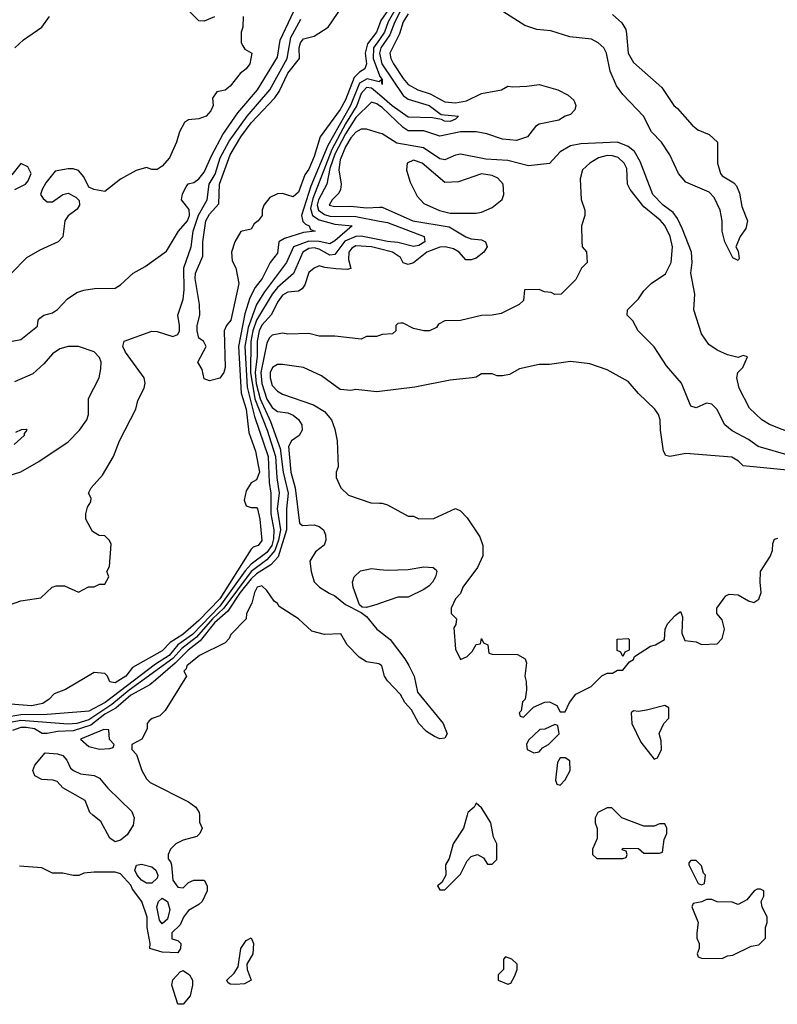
# Model space of a CAD drawing. Header units: inches. Extents: x 2380053 to 2584298, y 380219 to 546618.
# Tile 496 of 656: x 2478625 to 2481520, y 489277 to 493038. Entities that reach past the tile are written whole.
import ezdxf

# ---------------------------------------------------------------- set-up
doc = ezdxf.new("R2010")
doc.units = ezdxf.units.IN
doc.header["$MEASUREMENT"] = 0
for name, color, linetype in [('C4478', 7, 'Continuous'), ('C4479', 7, 'Continuous'), ('C4488', 7, 'Continuous'), ('C4489', 7, 'Continuous')]:
    doc.layers.add(name, color=color, linetype=linetype)

msp = doc.modelspace()

# ---------------------------------------------------------------- linework, layer by layer
at = {"layer": 'C4478', "color": 2}
for points, elevation in [([(2479311.7, 490000), (2479312.7, 489972.7), (2479322, 489950), (2479314, 489930), (2479302, 489918), (2479250, 489904), (2479222, 489890), (2479202, 489870), (2479192, 489850), (2479192.7, 489832.7), (2479202, 489822), (2479204.7, 489810), (2479210, 489752), (2479230, 489724.7), (2479250, 489722), (2479270, 489742), (2479290, 489752), (2479330, 489752), (2479342, 489730), (2479342, 489710), (2479322, 489670), (2479310, 489658), (2479270, 489635.3), (2479251, 489610), (2479239, 489581), (2479206.7, 489550), (2479207.1, 489527.1), (2479230, 489521), (2479241, 489510), (2479239.1, 489490), (2479230, 489474), (2479170, 489476), (2479122, 489490), (2479124, 489510), (2479112.8, 489570), (2479112.2, 489610), (2479091.6, 489670), (2479056.6, 489716.6), (2479050, 489732), (2479010, 489775.3), (2478990, 489782), (2478910, 489782), (2478870, 489778), (2478851.1, 489768.9), (2478830, 489768.7), (2478790, 489778), (2478750, 489778), (2478710, 489798), (2478624.7, 489804.7)], 38), ([(2479058.9, 490000), (2479063.1, 489990), (2479058.4, 489961.6), (2479035.8, 489924.2), (2479010, 489903.7), (2478990, 489898), (2478970, 489912), (2478935, 489975), (2478904.7, 490000)], 34)]:
    msp.add_lwpolyline(points, dxfattribs=dict(at, elevation=elevation))
for points, elevation in [([(2479130, 489739.6), (2479110, 489740.5), (2479090, 489751.5), (2479074.3, 489770), (2479065.4, 489790), (2479071.8, 489808.2), (2479090, 489812.7), (2479130, 489801.7), (2479144.9, 489790), (2479152.4, 489770), (2479150, 489759)], 34), ([(2479170, 489584.2), (2479158.9, 489598.9), (2479149.8, 489650), (2479155.1, 489670), (2479170, 489683), (2479190.3, 489670), (2479199, 489639), (2479190, 489602)], 34), ([(2479450, 489352.7), (2479430, 489354), (2479420.2, 489360.2), (2479417.2, 489370), (2479444.2, 489395.8), (2479460.2, 489419.8), (2479470, 489490.8), (2479490, 489521), (2479510, 489531.3), (2479518.8, 489510), (2479515.5, 489470), (2479493.4, 489430), (2479494, 489410), (2479510, 489369), (2479484.5, 489355.5)], 38), ([(2479250, 489277.2), (2479230, 489278), (2479207, 489350), (2479210, 489371.3), (2479239, 489401), (2479250, 489406), (2479274, 489390), (2479284.9, 489370), (2479285.5, 489350), (2479277.1, 489310)], 38)]:
    msp.add_lwpolyline(points, close=True, dxfattribs=dict(at, elevation=elevation))
at = {"layer": 'C4479', "color": 2}
for points, elevation in [([(2480000, 493020.3), (2479989.1, 492990), (2479953.9, 492946.1), (2479945.3, 492910), (2479950.2, 492869.8), (2479943.8, 492850), (2479923, 492837), (2479903.4, 492816.6), (2479870, 492732), (2479850, 492695.6), (2479772.7, 492590), (2479750, 492515.3), (2479730, 492466.6), (2479715.1, 492444.9), (2479690, 492379), (2479670, 492361.2), (2479630, 492374), (2479610, 492373.2), (2479580.7, 492359.3), (2479558, 492330), (2479551.3, 492310), (2479551.3, 492290), (2479536, 492270), (2479521.6, 492258.4), (2479510, 492238), (2479470, 492229), (2479447.3, 492190), (2479434.8, 492150), (2479436.9, 492116.9), (2479451.3, 492090), (2479462, 492030), (2479432.2, 491890), (2479414.8, 491870), (2479406, 491850), (2479410.7, 491710), (2479404.7, 491690), (2479390, 491669), (2479350, 491658), (2479330, 491666), (2479322, 491702), (2479306, 491730), (2479338, 491790), (2479328, 491810), (2479310, 491822), (2479302.9, 491850), (2479302.9, 491870), (2479313.2, 491910), (2479312.7, 491950), (2479295.1, 492050), (2479296.9, 492070), (2479325.3, 492134.7), (2479325.1, 492190), (2479336.9, 492270), (2479350, 492295.3), (2479385.6, 492334.4), (2479388.8, 492410), (2479430, 492521.3), (2479469.8, 492590), (2479510, 492644.2), (2479600.2, 492739.8), (2479616.5, 492763.5), (2479650, 492833.7), (2479694.7, 492890), (2479693.6, 492930), (2479698.4, 492950), (2479710, 492964.9), (2479750, 492975.3), (2479804.5, 493010), (2479858.4, 493090)], 18), ([(2478570, 491804.7), (2478630, 491816), (2478692.7, 491867.3), (2478695.3, 491890), (2478702, 491898), (2478718, 491910), (2478750, 491918.8), (2478769.5, 491930.5), (2478807.6, 491972.4), (2478843.6, 491996.4), (2478870, 492005.5), (2478910.7, 492010.7), (2478990, 492012), (2479010, 492024.7), (2479059, 492070), (2479104.8, 492095.2), (2479186.3, 492153.7), (2479231.8, 492230), (2479266.6, 492270), (2479274.6, 492290), (2479272.5, 492312.5), (2479243.7, 492350), (2479247.6, 492372.4), (2479260.7, 492399.3), (2479269.5, 492410.5), (2479290, 492416.3), (2479310, 492430.5), (2479330, 492455.5), (2479359, 492521), (2479401.1, 492598.9), (2479458.2, 492681.8), (2479534.3, 492770), (2479610, 492894.8), (2479620.6, 492959.4), (2479672.5, 493070)], 26), ([(2479478.8, 493050), (2479478, 493010), (2479472, 492990), (2479472, 492950), (2479478, 492938), (2479485.4, 492925.4), (2479512, 492910), (2479504.7, 492870), (2479491, 492850), (2479468, 492832), (2479430, 492784), (2479410, 492768.7), (2479378, 492762), (2479362, 492738), (2479364.7, 492710), (2479356, 492690), (2479338, 492670), (2479310, 492659), (2479270, 492655.3), (2479255.3, 492644.7), (2479236, 492610), (2479224.7, 492570), (2479198, 492510), (2479170, 492478), (2479150, 492466), (2479130, 492466), (2479110, 492474), (2479070, 492462), (2479010, 492429.2), (2478950, 492382), (2478908.9, 492388.9), (2478890, 492398), (2478870, 492438), (2478850, 492462), (2478830, 492468.7), (2478810, 492468.7), (2478761, 492459), (2478724.5, 492415.5), (2478710.8, 492390), (2478704.7, 492370), (2478714.4, 492354.4), (2478730, 492342.8), (2478750, 492342.8), (2478789.5, 492370.5), (2478810, 492374.8), (2478839.8, 492359.8), (2478852.7, 492347.3), (2478854, 492330), (2478845.4, 492314.6), (2478810, 492289), (2478797.3, 492270), (2478790, 492208), (2478772, 492190), (2478702, 492158), (2478651.6, 492128.4), (2478594, 492070)], 26), ([(2478606.6, 492930), (2478639.3, 492960.7), (2478709.4, 493010), (2478739.5, 493050)], 26), ([(2479370, 493049.4), (2479330, 493032.7), (2479310, 493033.2), (2479270, 493073.2)], 22), ([(2478590, 490804.7), (2478630, 490818), (2478706, 490830), (2478749.1, 490870.9), (2478764.7, 490875.3), (2478796, 490876), (2478850, 490852), (2478888.4, 490871.6), (2478910, 490872), (2478930, 490882), (2478950, 490882), (2478966, 490910), (2478958, 490930), (2478968, 490950), (2478974.6, 491034.6), (2478968.4, 491048.4), (2478950, 491066), (2478928.4, 491068.4), (2478903.1, 491083.1), (2478878, 491130), (2478878, 491150), (2478884, 491176), (2478896.4, 491196.4), (2478898, 491210), (2478888, 491230), (2478898, 491250), (2478941.5, 491298.5), (2478984, 491370), (2479006, 491430), (2479069.3, 491550), (2479076, 491584), (2479101.2, 491630), (2479105.2, 491650), (2479101.2, 491670), (2479030, 491768.7), (2479019.3, 491790), (2479024, 491810), (2479130, 491848.7), (2479150, 491847), (2479210, 491828.5), (2479230, 491836), (2479235.6, 491850), (2479235.6, 491870), (2479229.6, 491910), (2479249.7, 491970.3), (2479254.1, 492005.9), (2479252, 492090), (2479281, 492170), (2479287.8, 492230), (2479308.2, 492291.8), (2479342, 492350), (2479349.8, 492410), (2479371.5, 492448.5), (2479391.3, 492510), (2479425.5, 492574.5), (2479494.2, 492670), (2479581.2, 492770), (2479647.2, 492890), (2479661.8, 492970), (2479699.7, 493040.3)], 22), ([(2480000, 492962.6), (2479977.5, 492930), (2479975.8, 492890), (2480000, 492824.8)], 22), ([(2480000, 492750.6), (2479970, 492776.2), (2479950, 492779.3), (2479930, 492756.3), (2479913.1, 492710), (2479870, 492640.3), (2479817.8, 492542.2), (2479744.9, 492355.1), (2479736.7, 492316.7), (2479744.2, 492290), (2479770, 492273.7), (2479830, 492256.8), (2479896, 492250), (2479830, 492193.1), (2479810, 492181.4), (2479770, 492190.6), (2479730, 492192.5), (2479671.8, 492170), (2479644.9, 492110), (2479560.9, 491999.1), (2479529.5, 491950.5), (2479497.6, 491862.4), (2479486.1, 491790), (2479494.4, 491634.4), (2479522.6, 491522.6), (2479574.8, 491370), (2479578.5, 491270), (2479584.3, 491230), (2479584.2, 491150), (2479595.9, 491090), (2479594.9, 491054.9), (2479588.7, 491030), (2479570, 491002.9), (2479510, 490958.7), (2479486.7, 490933.4), (2479390, 490797.8), (2479285, 490690), (2479230, 490649.9), (2479195.9, 490610), (2479143.8, 490576.2), (2478952.3, 490430), (2478890, 490397.3), (2478875.8, 490395.8), (2478730, 490384.2), (2478630, 490382.5), (2478570, 490372.3)], 26), ([(2480000, 492802), (2479998.9, 492801.1), (2479952.3, 492812.3), (2479923.9, 492796.1), (2479888.8, 492710), (2479802.4, 492557.6), (2479738.3, 492401.7), (2479701.5, 492290), (2479707.7, 492267.7), (2479716.7, 492256.7), (2479730.8, 492250), (2479736, 492236), (2479754, 492230), (2479710, 492224.8), (2479637.5, 492202.5), (2479615.5, 492190), (2479610, 492146), (2479582.4, 492110), (2479551.8, 492050), (2479524.8, 492015.2), (2479504.6, 491975.4), (2479484.9, 491915.1), (2479461.3, 491790), (2479471.4, 491611.4), (2479490.2, 491549.8), (2479500.8, 491460.8), (2479525.7, 491390), (2479541.1, 491310), (2479530, 491280.9), (2479510, 491269.2), (2479490, 491239), (2479483, 491203), (2479490, 491181), (2479510, 491174.8), (2479530, 491174.8), (2479533.4, 491170), (2479543, 491130), (2479550, 491048.7), (2479536, 491030), (2479516.8, 491023.2), (2479510, 491015.3), (2479390, 490826.5), (2479310, 490742.9), (2479248.7, 490690), (2479200.7, 490659.3), (2479170, 490627.6), (2479056.5, 490563.5), (2479030.4, 490530), (2478990, 490504.5), (2478970, 490508.7), (2478961.2, 490530), (2478950, 490541.2), (2478910, 490544), (2478799.8, 490480.2), (2478756.9, 490463.1), (2478737.5, 490442.5), (2478713.9, 490426.1), (2478670, 490416.9), (2478590, 490423.7)], 22), ([(2480000, 492709.6), (2479990, 492716.9), (2479970, 492722.9), (2479910, 492663.9), (2479870, 492601.8), (2479830, 492524), (2479810.9, 492470), (2479799.3, 492410), (2479767, 492350), (2479762.1, 492330), (2479766.8, 492310), (2479790, 492293.5), (2479810, 492287.6), (2479910, 492285.9), (2480000, 492268.6)], 30), ([(2480000, 492604.9), (2479950, 492619.5), (2479930, 492619.6), (2479910, 492608.2), (2479890, 492586.6), (2479870, 492553), (2479850, 492502.7), (2479844.4, 492464.4), (2479853.4, 492410), (2479850.5, 492389.5), (2479844.9, 492375.1), (2479818.8, 492350), (2479808.2, 492330), (2479830, 492324.9), (2479890, 492326), (2479950, 492319.5), (2480000, 492321.9)], 34), ([(2478606, 492390), (2478648, 492410), (2478658, 492422), (2478668.7, 492450), (2478656.5, 492476.5), (2478630, 492488.7), (2478594.8, 492445.2)], 26), ([(2480000, 492196.7), (2479930.6, 492210.6), (2479910.1, 492209.9), (2479867.8, 492192.2), (2479830, 492141.7), (2479810, 492138.2), (2479770, 492161.2), (2479750, 492166), (2479730, 492163.5), (2479707.6, 492150), (2479671, 492069), (2479610, 492015.1), (2479589.3, 491990), (2479530, 491889.7), (2479515.5, 491850), (2479509, 491809), (2479507, 491690), (2479523.1, 491590), (2479570.5, 491470.5), (2479602.2, 491370), (2479607.2, 491290), (2479616.5, 491230), (2479608.9, 491170), (2479621.2, 491090), (2479614.3, 491050), (2479600.4, 491010), (2479570, 490974.5), (2479509.1, 490930.9), (2479404.7, 490790), (2479361.7, 490750), (2479300.2, 490679.8), (2479244.4, 490635.6), (2479210, 490597.8), (2479043.6, 490476.5), (2478977.6, 490422.4), (2478890, 490364), (2478844, 490350), (2478810, 490346.6), (2478630, 490361.7), (2478570, 490349.9)], 30), ([(2480000, 492162.8), (2479969.1, 492170.9), (2479910, 492174.2), (2479894.1, 492165.9), (2479883.1, 492150), (2479882, 492122), (2479890, 492088), (2479876, 492084), (2479833.2, 492086.8), (2479791.2, 492091.2), (2479770, 492098), (2479750, 492089.4), (2479730, 492072.3), (2479714.6, 492025.4), (2479704, 492010), (2479690, 492000.7), (2479650, 491996.9), (2479630, 491986), (2479610, 491959.5), (2479587.7, 491912.3), (2479550, 491871), (2479539.8, 491850), (2479532.5, 491810), (2479532.2, 491752.2), (2479525.1, 491690), (2479528.9, 491648.9), (2479543.8, 491590), (2479583, 491503), (2479620, 491400), (2479632.1, 491310), (2479650.9, 491230), (2479644.7, 491170), (2479644.7, 491090), (2479613.2, 490986.8), (2479584.8, 490955.2), (2479530, 490921.4), (2479510, 490902), (2479467.9, 490850), (2479420.9, 490779.1), (2479370, 490733.9), (2479314.6, 490665.4), (2479269.3, 490630), (2479219.7, 490580.3), (2479144.4, 490515.6), (2479122, 490498), (2479050, 490457.6), (2478992.1, 490407.9), (2478950, 490385), (2478896.5, 490343.5), (2478830, 490322), (2478770, 490319), (2478730, 490311), (2478711.2, 490311.2), (2478681.2, 490330), (2478650, 490334.2), (2478630, 490334.4), (2478597.2, 490322.8)], 34), ([(2480000, 491832.1), (2479988.4, 491828.4), (2479950, 491828), (2479930, 491818), (2479830, 491828.7), (2479770, 491829), (2479730, 491839), (2479650, 491837.2), (2479630, 491841.2), (2479590, 491832.7), (2479578.8, 491821.2), (2479570, 491802), (2479546.2, 491690), (2479550, 491648), (2479570, 491588.7), (2479590, 491557), (2479610, 491541.3), (2479650, 491536.5), (2479670, 491527.2), (2479691, 491511), (2479703.1, 491490), (2479704.2, 491470), (2479693.7, 491450), (2479664, 491430), (2479651.8, 491408.2), (2479661.5, 491310), (2479678, 491250), (2479694.4, 491114.4), (2479705.8, 491105.8), (2479750, 491108.7), (2479770, 491102.4), (2479785.5, 491090), (2479794, 491070), (2479795.3, 491050), (2479788.7, 491031.3), (2479754.9, 491005.1), (2479734, 490970), (2479738.8, 490930), (2479750.8, 490890.8), (2479770.7, 490870.7), (2479807.1, 490847.1), (2479830, 490838), (2479870, 490804.7), (2479930, 490774), (2479950, 490758.8), (2479990.3, 490710.3), (2480000, 490702.5)], 38), ([(2478570, 491292), (2478630, 491311.3), (2478698, 491350), (2478810, 491426), (2478853.2, 491470), (2478882, 491510), (2478888.7, 491530), (2478888.4, 491591.6), (2478929, 491670), (2478935.5, 491704.5), (2478936, 491730), (2478930, 491748), (2478910, 491769), (2478850, 491789.3), (2478810, 491789.3), (2478778.8, 491781.2), (2478750, 491762), (2478717.1, 491722.9), (2478674.9, 491685.1), (2478605.3, 491654.7)], 26), ([(2480000, 491618.4), (2479990, 491617.2), (2479910, 491625.2), (2479890, 491621.2), (2479850, 491625.2), (2479778, 491678), (2479710, 491709.6), (2479630, 491720.7), (2479610, 491720.7), (2479590.8, 491710), (2479582.6, 491690), (2479581.7, 491670), (2479590, 491640.7), (2479610, 491619.1), (2479630, 491608), (2479747.5, 491567.5), (2479790, 491541), (2479816, 491510), (2479830, 491474), (2479838, 491430), (2479842, 491330), (2479834, 491310), (2479834, 491290), (2479852, 491250), (2479882, 491222), (2479967.3, 491192.7), (2480000, 491191.4)], 42), ([(2478610, 491462), (2478632.7, 491472.7), (2478650, 491474), (2478652, 491470), (2478642, 491458), (2478642, 491450), (2478604.7, 491415.3)], 26), ([(2480000, 490808.1), (2479990, 490804.7), (2479950, 490792.3), (2479933.6, 490793.6), (2479923.1, 490803.1), (2479899.3, 490870), (2479897, 490890), (2479903.7, 490910), (2479927.2, 490932.8), (2479970, 490941.7), (2480000, 490938.6)], 38), ([(2480000, 490576), (2479997.6, 490577.6), (2479950, 490585.6), (2479922.9, 490602.9), (2479876.2, 490650), (2479852.5, 490692.5), (2479789.3, 490689.3), (2479742, 490702), (2479690, 490749), (2479617, 490797), (2479610, 490808.7), (2479597, 490817), (2479570, 490857.2), (2479550, 490876), (2479532, 490870), (2479522, 490850), (2479512, 490810), (2479492, 490770), (2479490.9, 490749.1), (2479432, 490690), (2479425.4, 490674.6), (2479410, 490658), (2479312, 490610), (2479264, 490570), (2479261, 490559), (2479252, 490550), (2479262, 490530), (2479180.9, 490399.1), (2479161.3, 490378.7), (2479131.1, 490368.9), (2479119.6, 490360.4), (2479112, 490350), (2479112, 490330), (2479092, 490290), (2479054, 490270), (2479054, 490250), (2479071.6, 490231.6), (2479091.3, 490170), (2479110, 490138), (2479124, 490124), (2479270.5, 490050.5), (2479298, 490030), (2479311.3, 490010), (2479311.7, 490000)], 38), ([(2478904.7, 490000), (2478892.6, 490010), (2478875.8, 490055.8), (2478790, 490104.2), (2478768, 490128), (2478753.4, 490133.4), (2478710, 490136.3), (2478682.9, 490150), (2478675.6, 490170), (2478683.6, 490190), (2478722, 490238), (2478770, 490234.4), (2478790, 490227.7), (2478805.5, 490210), (2478818.8, 490178.8), (2478831, 490170), (2478857.6, 490157.6), (2478910, 490151.4), (2478930, 490141.3), (2478962.2, 490102.2), (2479053.3, 490013.3), (2479058.9, 490000)], 34)]:
    msp.add_lwpolyline(points, dxfattribs=dict(at, elevation=elevation))
at = {"layer": 'C4479', "color": 2, "elevation": 38}
msp.add_lwpolyline([(2478947.3, 490327.3), (2478858, 490290), (2478890, 490262), (2478930, 490252), (2478970, 490254), (2478982, 490258), (2478986, 490270), (2478968.4, 490288.4), (2478966, 490326)], close=True, dxfattribs=at)
at = {"layer": 'C4488', "color": 2, "elevation": 42}
for points in [[(2480335.2, 490000), (2480321, 489950), (2480281, 489890), (2480266, 489834), (2480252, 489810), (2480254, 489770), (2480238, 489742), (2480222, 489730), (2480230, 489714), (2480250, 489714), (2480310, 489774), (2480334.6, 489825.4), (2480350, 489842), (2480374, 489850), (2480396.9, 489836.9), (2480412.7, 489812.7), (2480430, 489812), (2480448, 489830), (2480448, 489890), (2480436, 489916), (2480425.2, 489970), (2480407, 490000)], [(2480829.3, 490000), (2480824.7, 489990), (2480824.7, 489970), (2480831.6, 489948.4), (2480832, 489910), (2480814, 489870), (2480814, 489850), (2480830, 489834), (2480930, 489834), (2480942, 489838), (2480946, 489850), (2480942, 489862), (2480927.3, 489867.3), (2480930, 489874), (2480990, 489872), (2481010, 489854), (2481070, 489854), (2481082, 489858), (2481087.3, 489907.3), (2481098, 489930), (2481098, 489950), (2481090, 489966), (2481070, 489966), (2481050, 489958), (2481010, 489958), (2480926, 489990), (2480915.6, 490000)]]:
    msp.add_lwpolyline(points, dxfattribs=at)
for points in [[(2481210, 489826), (2481190, 489826), (2481182, 489818), (2481182, 489810), (2481218, 489738), (2481230, 489734), (2481242, 489738), (2481246, 489770), (2481238, 489778), (2481230, 489806)], [(2481442.8, 489717.2), (2481432, 489710), (2481403.6, 489676.4), (2481370, 489658), (2481347.3, 489667.3), (2481290, 489668), (2481270, 489678), (2481250, 489678), (2481231.6, 489668.4), (2481198, 489662), (2481194, 489650), (2481218, 489590), (2481212, 489550), (2481212, 489530), (2481222, 489510), (2481222, 489490), (2481214, 489470), (2481218, 489458), (2481230, 489454), (2481310, 489452), (2481330, 489462), (2481350, 489464.7), (2481420.4, 489499.6), (2481450, 489504.7), (2481475.3, 489530), (2481475.3, 489570), (2481482, 489590), (2481482, 489610), (2481462, 489650), (2481459, 489670), (2481468, 489690), (2481468, 489710), (2481456.5, 489716.5)], [(2480482, 489458), (2480474, 489450), (2480474, 489410), (2480454, 489390), (2480454, 489370), (2480490, 489354), (2480502, 489358), (2480516.4, 489383.6), (2480526, 489410), (2480526, 489430), (2480506, 489450)]]:
    msp.add_lwpolyline(points, close=True, dxfattribs=at)
at = {"layer": 'C4489', "color": 2}
for points, elevation in [([(2480110, 493132.1), (2480058.5, 493030), (2480039.6, 492980.3), (2480005.1, 492930), (2480000.1, 492910), (2480009.4, 492870), (2480090, 492748.9), (2480110, 492734.7), (2480190.4, 492710), (2480235.6, 492675.6), (2480302, 492670), (2480290, 492658), (2480269.7, 492649.7), (2480248, 492650), (2480237.2, 492657.2), (2480203, 492663), (2480110, 492666.2), (2480048.9, 492708.9), (2480000, 492750.6)], 26), ([(2480043.8, 493090), (2480005.2, 493034.8), (2480000, 493020.3)], 18), ([(2480067.4, 493090), (2480033.3, 493030), (2480018.9, 492990), (2480000, 492962.6)], 22), ([(2480110, 493060.7), (2480090, 493029.3), (2480076.2, 492983.8), (2480039.5, 492910), (2480043.1, 492890), (2480053.7, 492870), (2480090, 492813), (2480110, 492790.4), (2480146.8, 492770), (2480194.2, 492754.2), (2480250, 492724), (2480290, 492720.3), (2480332.5, 492727.5), (2480390, 492756), (2480466, 492770), (2480490, 492784.7), (2480510, 492781), (2480563.5, 492783.5), (2480610, 492790.8), (2480682, 492770), (2480721, 492750), (2480742.8, 492730), (2480750.8, 492710), (2480746.4, 492693.6), (2480730, 492675.3), (2480710, 492669.2), (2480685.8, 492654.2), (2480610, 492639.3), (2480596, 492630), (2480566, 492590), (2480523.4, 492576.6), (2480470, 492582), (2480410, 492602), (2480370, 492609.6), (2480309.6, 492609.7), (2480230, 492593), (2480170, 492613), (2480110, 492614), (2480090, 492626), (2480010, 492702.3), (2480000, 492709.6)], 30), ([(2480890, 493057.3), (2480926, 493026), (2480940.7, 493000.7), (2480944.4, 492984.4), (2480950.5, 492910), (2480970, 492874.8), (2481079.3, 492779.3), (2481124.7, 492710), (2481139.1, 492699.1), (2481195.3, 492635.3), (2481216.9, 492616.9), (2481259.8, 492599.8), (2481292, 492570), (2481291, 492490), (2481302.8, 492450), (2481310, 492441), (2481354.6, 492414.6), (2481363.8, 492403.8), (2481375.9, 492375.9), (2481384, 492324), (2481406.8, 492270), (2481399.9, 492240.1), (2481378.8, 492210), (2481362, 492170), (2481370, 492154), (2481374.4, 492125.6), (2481370, 492118), (2481350, 492128), (2481319, 492190), (2481309.2, 492230), (2481309, 492270), (2481301.2, 492310), (2481278.6, 492358.6), (2481259.3, 492379.3), (2481170, 492418), (2481142.7, 492450), (2481110, 492521.2), (2481077, 492570), (2481039.5, 492610), (2481009.3, 492670), (2480930, 492752.3), (2480905.7, 492785.7), (2480882, 492842), (2480867.8, 492910), (2480857.6, 492930), (2480835.6, 492950), (2480810, 492963), (2480727.3, 492972.7), (2480654.9, 492994.9), (2480601.1, 493001.1), (2480555.8, 493015.8), (2480457.6, 493077.6)], 30), ([(2480000, 492824.8), (2480001.3, 492821.3), (2480010.2, 492810), (2480010.7, 492790), (2480008, 492808), (2480000, 492802)], 22), ([(2481690, 491413.3), (2481490, 491492.3), (2481461.2, 491510), (2481413.8, 491553.8), (2481374.5, 491630), (2481366, 491670), (2481369.1, 491690.9), (2481388, 491710), (2481406, 491750), (2481390, 491755.3), (2481370, 491748), (2481330, 491758), (2481290, 491775.3), (2481258, 491798), (2481230, 491838), (2481201.2, 491930), (2481205.2, 491990), (2481189.6, 492069.6), (2481194.5, 492110), (2481191.8, 492150), (2481158.3, 492238.3), (2481139.1, 492279.1), (2481122, 492302), (2481083.7, 492330), (2481045.1, 492370), (2480996.4, 492496.4), (2480974.2, 492534.2), (2480950, 492554), (2480910, 492569.7), (2480770, 492563.6), (2480730, 492556.2), (2480690, 492533.2), (2480650, 492489), (2480570, 492479.3), (2480490, 492499.6), (2480405.9, 492505.9), (2480310, 492524.5), (2480290, 492520.9), (2480250, 492502.9), (2480230, 492506), (2480168.5, 492548.5), (2480066.3, 492566.3), (2480010, 492602), (2480000, 492604.9)], 34), ([(2481570, 491371.5), (2481447.3, 491407.3), (2481410, 491434), (2481347.5, 491467.5), (2481319, 491490), (2481289.2, 491550), (2481270, 491569.2), (2481250, 491573.2), (2481210, 491555.3), (2481190, 491562), (2481154, 491650), (2481096.5, 491716.5), (2481049.1, 491789.1), (2480988, 491850), (2480968.4, 491888.4), (2480946, 491910), (2480948, 491930), (2480990, 491972), (2481010, 492002), (2481038, 492030), (2481093.1, 492066.9), (2481115.1, 492110), (2481119.7, 492170), (2481111.1, 492210), (2481090, 492251.6), (2481072.2, 492272.2), (2481010, 492323), (2480957.4, 492390), (2480947.2, 492410), (2480944.7, 492470), (2480935.1, 492490), (2480911.6, 492511.6), (2480890, 492517.7), (2480870, 492519.2), (2480836.3, 492510), (2480804, 492490), (2480775.5, 492464.5), (2480767.3, 492430), (2480770.9, 492350.9), (2480784.7, 492310), (2480784.7, 492290), (2480772, 492250), (2480772.7, 492192.7), (2480774, 492170), (2480791.6, 492151.6), (2480794, 492110), (2480771.6, 492088.4), (2480750, 492046), (2480694, 491990), (2480670, 491988), (2480656.4, 491996.4), (2480630, 491998), (2480610, 492008), (2480554, 492006), (2480550, 491966), (2480534, 491950), (2480464.7, 491915.3), (2480430, 491909), (2480390, 491908.7), (2480310, 491888.7), (2480250, 491888), (2480225.4, 491874.6), (2480218, 491862), (2480191, 491849), (2480169.3, 491849.3), (2480130, 491859), (2480090, 491879), (2480081, 491879), (2480070, 491878), (2480062, 491870), (2480062, 491850), (2480050, 491838), (2480010, 491835.3), (2480000, 491832.1)], 38), ([(2480000, 492321.9), (2480010, 492322.4), (2480126.8, 492270), (2480266.4, 492246.4), (2480330, 492208.4), (2480350, 492201.3), (2480390, 492197.3), (2480404.7, 492190), (2480411, 492170), (2480399.1, 492150), (2480370, 492126.6), (2480350, 492120.9), (2480330, 492121.2), (2480304.5, 492150), (2480283.3, 492163.3), (2480250.8, 492170.8), (2480230, 492168.7), (2480181.3, 492150), (2480130, 492109.4), (2480110, 492102.7), (2480090, 492109), (2480080.9, 492130), (2480049.6, 492149.7), (2480000, 492162.8)], 34), ([(2480000, 492268.6), (2480030, 492262.8), (2480171, 492210), (2480172.7, 492190), (2480150, 492175.8), (2480130, 492171.1), (2480070, 492187.2), (2480030, 492190.8), (2480000, 492196.7)], 30), ([(2481650, 491308), (2481390, 491334), (2481371.9, 491351.9), (2481346.6, 491366.6), (2481170, 491381.2), (2481110, 491369.2), (2481094, 491374), (2481085.2, 491390), (2481073.2, 491470), (2481072.3, 491510), (2481066, 491530), (2481052.7, 491550), (2480989.2, 491610), (2480950, 491656), (2480870, 491701.2), (2480804.1, 491724.1), (2480730, 491732.7), (2480650, 491721.2), (2480610, 491721.2), (2480535.3, 491704.7), (2480496.8, 491683.2), (2480470, 491677.2), (2480450, 491677.2), (2480430, 491685.2), (2480390, 491685.2), (2480370, 491673.2), (2480354, 491670), (2480270, 491661.2), (2480134.6, 491634.6), (2480000, 491618.4)], 42), ([(2480000, 491191.4), (2480010, 491191), (2480030, 491184.7), (2480110, 491142), (2480130, 491142), (2480150, 491132), (2480207.3, 491132.7), (2480290, 491171.3), (2480310, 491162), (2480335.3, 491135.3), (2480382.8, 491062.8), (2480394.8, 491030), (2480394.8, 490990), (2480374.9, 490945.1), (2480318, 490870), (2480310, 490846), (2480290, 490826), (2480274, 490790), (2480274, 490770), (2480294, 490750), (2480291.6, 490728.4), (2480284.7, 490715.3), (2480290, 490634), (2480310, 490594), (2480334.6, 490605.4), (2480354.6, 490625.4), (2480370, 490652), (2480386, 490654), (2480390, 490674), (2480398, 490658), (2480414, 490650), (2480418, 490618), (2480430, 490614), (2480527.3, 490612.7), (2480556.9, 490596.9), (2480562, 490582), (2480554.8, 490530), (2480561, 490510), (2480562, 490478), (2480556.9, 490443.1), (2480547.1, 490432.9), (2480542, 490398), (2480534, 490390), (2480538, 490378), (2480550, 490374), (2480588, 490412), (2480631.6, 490431.6), (2480650, 490432), (2480678, 490418), (2480690, 490394), (2480710, 490394), (2480726, 490430), (2480750, 490462), (2480808.9, 490491.1), (2480850, 490532), (2480870, 490542), (2480890, 490542), (2480910, 490554), (2480930, 490554), (2480955.3, 490584.7), (2480970, 490594), (2480974.6, 490605.4), (2481035.1, 490644.9), (2481055.3, 490650), (2481089, 490670), (2481092, 490710), (2481100.7, 490730), (2481130, 490762.8), (2481150, 490778), (2481157.3, 490757.3), (2481154.8, 490694.8), (2481166.8, 490666.8), (2481210, 490662), (2481230, 490652), (2481290, 490654), (2481310, 490674), (2481318, 490710), (2481310, 490746), (2481288.7, 490770), (2481289.1, 490790.9), (2481323.1, 490836.9), (2481336.4, 490843.6), (2481370, 490841), (2481410, 490818), (2481430, 490812), (2481450, 490824.7), (2481459, 490850), (2481454, 490890), (2481455.3, 490930), (2481492.9, 490987.1), (2481502, 491010), (2481503.1, 491036.9), (2481510, 491054), (2481522, 491058)], 42), ([(2480000, 490938.6), (2480030, 490935.5), (2480110, 490938.4), (2480170, 490948.5), (2480205.2, 490945.2), (2480216.3, 490936.3), (2480218.8, 490930), (2480214, 490910), (2480202.6, 490890), (2480190, 490875.1), (2480170, 490862), (2480110, 490831.8), (2480070, 490831.8), (2480000, 490808.1)], 38), ([(2480000, 490702.5), (2480040.4, 490670), (2480097.2, 490597.2), (2480111.8, 490571.8), (2480132.4, 490530), (2480144.9, 490470), (2480243.1, 490350), (2480258.4, 490310), (2480250, 490293.2), (2480230, 490291.6), (2480210, 490300.5), (2480179.8, 490319.8), (2480149.8, 490349.8), (2480122.3, 490402.3), (2480097, 490430), (2480080.5, 490460.5), (2480030, 490512.3), (2480019.7, 490530), (2480009, 490570), (2480000, 490576)], 38), ([(2480407, 490000), (2480390, 490028), (2480370, 490046), (2480362, 490030), (2480338, 490010), (2480335.2, 490000)], 42), ([(2480915.6, 490000), (2480887.3, 490027.3), (2480870, 490028), (2480834, 490010), (2480829.3, 490000)], 42)]:
    msp.add_lwpolyline(points, dxfattribs=dict(at, elevation=elevation))
for points, elevation in [([(2480130, 492501.3), (2480105.5, 492490), (2480102.8, 492462.8), (2480117.6, 492417.6), (2480143.7, 492363.7), (2480170, 492336.3), (2480228.8, 492308.8), (2480270, 492299.1), (2480370, 492298.8), (2480390, 492302.8), (2480430, 492320.7), (2480469.4, 492350.6), (2480475.1, 492370), (2480472.3, 492410), (2480452.5, 492432.5), (2480430, 492442.9), (2480390, 492449.6), (2480301.6, 492418.4), (2480250, 492416.2), (2480163.7, 492490)], 38), ([(2480930, 490606), (2480922, 490622), (2480908.4, 490628.4), (2480908.4, 490671.6), (2480950, 490674), (2480954, 490670), (2480954, 490630), (2480938, 490622)], 42), ([(2481090, 490418), (2481019.8, 490400.2), (2480990, 490395.3), (2480970, 490398), (2480962, 490390), (2480964.7, 490350), (2480998, 490278), (2481050, 490214), (2481062, 490218), (2481078, 490250), (2481076.4, 490283.6), (2481068.4, 490311.6), (2481086, 490350), (2481106, 490370), (2481106, 490410)], 42), ([(2480670, 490346), (2480631.6, 490328.4), (2480612.7, 490327.3), (2480570, 490286), (2480562, 490270), (2480564.7, 490250), (2480590, 490238), (2480610, 490242), (2480623.1, 490256.9), (2480646, 490270), (2480686, 490310), (2480682, 490342)], 42), ([(2480710, 490218), (2480690, 490218), (2480679.6, 490200.4), (2480672.7, 490132.7), (2480678, 490118), (2480690, 490114), (2480710, 490134), (2480728, 490170), (2480727.3, 490207.3)], 42)]:
    msp.add_lwpolyline(points, close=True, dxfattribs=dict(at, elevation=elevation))

doc.saveas('drawing.dxf')
